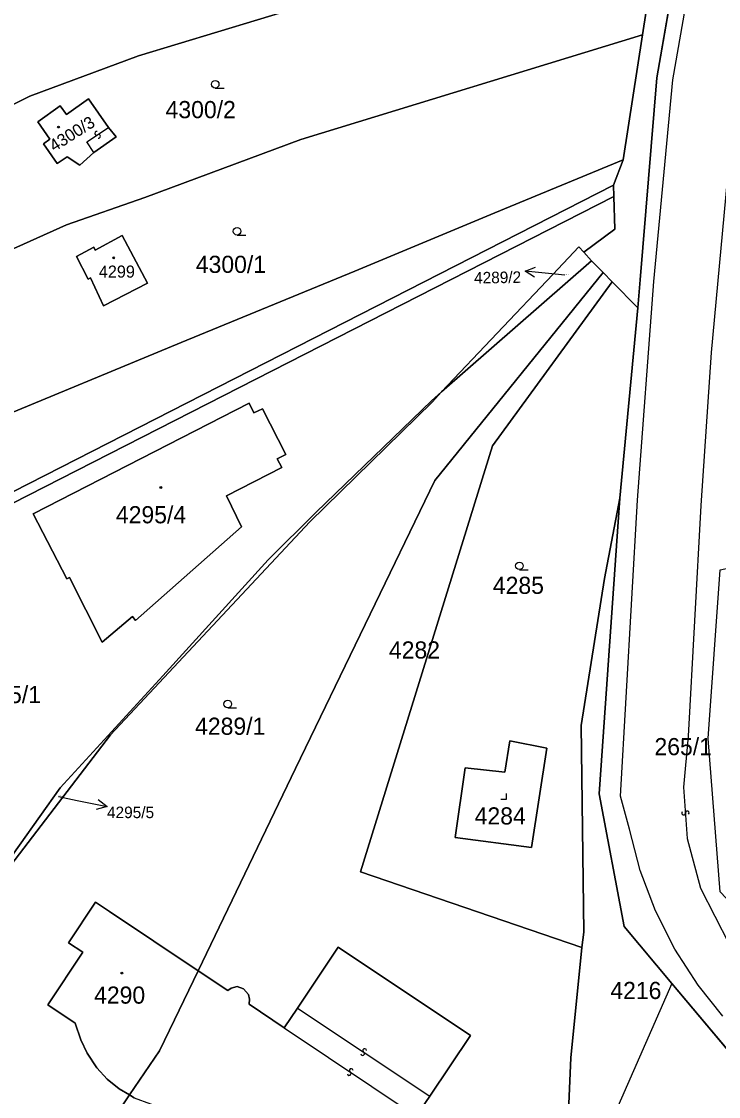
# Model space of a CAD drawing. Extents: x -598233 to -596890, y -1157848 to -1156431.
# Drawn here: x -598119.5 to -598050.5, y -1156797.7 to -1156691.3 of the extents above; entities that cross this region are included whole.
import ezdxf

# ---------------------------------------------------------------- set-up
doc = ezdxf.new("R2010")
doc.units = 0
for name, color, linetype in [('Level 1', 7, 'Continuous'), ('Level 13', 7, 'Continuous'), ('Level 3', 7, 'Continuous'), ('Level 4', 7, 'Continuous'), ('Level 5', 7, 'Continuous'), ('Level 57', 7, 'Continuous'), ('Level 60', 7, 'Continuous'), ('Vrstva 54', 7, 'Continuous'), ('Vrstva 60', 7, 'Continuous')]:
    doc.layers.add(name, color=color, linetype=linetype)

msp = doc.modelspace()

# ---------------------------------------------------------------- linework, layer by layer
at = {"layer": 'Level 1'}
for points in [[(-598044.97, -1156587.7), (-598044.06, -1156597.08), (-598042.82, -1156612.95), (-598043.7, -1156623.02), (-598046.05, -1156641.42), (-598051.82, -1156669.27), (-598056.59, -1156696.84), (-598058.24, -1156716.84), (-598058.5, -1156719.61)], [(-598046.05, -1156641.42), (-598051.82, -1156669.27), (-598056.59, -1156696.84), (-598058.24, -1156716.84), (-598058.5, -1156719.61), (-598060.26, -1156738.45), (-598062.32, -1156767.72), (-598059.85, -1156780.87), (-598055.12, -1156786.5), (-598046.79, -1156796.42)], [(-598172.25, -1156725.29), (-598145.62, -1156710.91), (-598134.39, -1156706.42), (-598118.68, -1156698.67), (-598107.91, -1156694.68), (-598084.35, -1156687.5), (-598056.09, -1156679.97)], [(-598058.01, -1156692.6), (-598056.09, -1156679.97)], [(-598164.42, -1156733.56), (-598115.04, -1156711.39), (-598107.3, -1156708.68), (-598091.85, -1156702.94), (-598058.01, -1156692.6)], [(-598059.93, -1156704.97), (-598058.01, -1156692.6)], [(-598110.9, -1156701.76), (-598112.88, -1156698.94), (-598115.05, -1156700.49), (-598115.68, -1156699.62), (-598117.9, -1156701.2), (-598116.7, -1156702.92), (-598117.34, -1156703.37), (-598115.97, -1156705.34), (-598114.99, -1156704.65), (-598113.74, -1156705.49), (-598112.35, -1156704.25)], [(-598110.9, -1156701.76), (-598110.12, -1156702.68), (-598112.35, -1156704.25)], [(-598148.38, -1156741.59), (-598123.16, -1156731.1), (-598103.7, -1156723.05), (-598086.51, -1156715.97), (-598072.63, -1156710.2), (-598059.93, -1156704.97)], [(-598060.9, -1156707.48), (-598059.93, -1156704.97)], [(-598125.04, -1156740.21), (-598060.9, -1156707.48)], [(-598060.9, -1156707.48), (-598060.86, -1156708.58)], [(-598121.74, -1156775.67), (-598130.91, -1156768.56), (-598138.93, -1156762.35), (-598134.96, -1156757.59), (-598121.03, -1156746.02), (-598123.71, -1156740.65), (-598060.86, -1156708.58)], [(-598063.84, -1156714.09), (-598060.76, -1156711.84), (-598060.86, -1156708.58)], [(-598107.04, -1156717.17), (-598111.38, -1156719.42), (-598112.69, -1156716.66), (-598112.9, -1156716.79), (-598114.07, -1156714.53), (-598112.36, -1156713.61), (-598112.22, -1156713.9), (-598109.53, -1156712.46), (-598107.04, -1156717.17)], [(-598063.84, -1156714.09), (-598064.33, -1156713.58), (-598066.9, -1156716.3), (-598077.91, -1156727.94)], [(-598063.07, -1156714.95), (-598063.84, -1156714.09)], [(-598077.91, -1156727.94), (-598063.07, -1156714.95)], [(-598061.92, -1156716.13), (-598063.07, -1156714.95)], [(-598102.01, -1156785.25), (-598092.37, -1156765.23), (-598078.57, -1156736.71), (-598061.92, -1156716.13)], [(-598061.04, -1156717.03), (-598061.92, -1156716.13)], [(-598064.03, -1156782.95), (-598085.94, -1156775.45), (-598072.88, -1156733.28), (-598061.04, -1156717.03)], [(-598061.04, -1156717.03), (-598058.5, -1156719.61)], [(-598058.5, -1156719.61), (-598060.26, -1156738.45)], [(-598135.67, -1156796.45), (-598123.96, -1156779.21), (-598121.43, -1156775.91), (-598110.69, -1156761.88), (-598090.96, -1156740.8), (-598078.85, -1156728.94), (-598077.91, -1156727.94)], [(-598121.74, -1156775.67), (-598115.67, -1156767.14), (-598105.53, -1156756.06), (-598095.09, -1156744.56), (-598090.33, -1156739.85), (-598078.92, -1156728.83), (-598077.91, -1156727.94)], [(-598118.34, -1156740.02), (-598115.03, -1156746.46), (-598114.76, -1156746.32), (-598111.51, -1156752.72), (-598108.53, -1156750.18), (-598108.23, -1156750.56), (-598097.72, -1156741.29), (-598099.22, -1156738.24), (-598093.74, -1156735.42), (-598094.18, -1156734.58), (-598093.32, -1156734.15), (-598095.65, -1156729.6), (-598096.49, -1156730.02), (-598096.98, -1156729.05), (-598118.34, -1156740.02)], [(-598064.03, -1156782.95), (-598063.83, -1156781.44), (-598064.1, -1156760.98), (-598061.8, -1156746.4), (-598060.26, -1156738.45)], [(-598055.12, -1156786.5), (-598059.85, -1156780.87), (-598062.32, -1156767.72), (-598060.26, -1156738.45)], [(-598038.61, -1156789.27), (-598040.5, -1156787.8), (-598050.32, -1156777.45), (-598051.52, -1156762.25), (-598050.34, -1156745.57)], [(-598075.58, -1156765.16), (-598071.65, -1156765.58), (-598071.15, -1156762.5), (-598067.51, -1156763.2), (-598069.02, -1156773.04), (-598076.57, -1156772.06), (-598075.58, -1156765.16)], [(-598108.81, -1156797.54), (-598109.83, -1156796.93), (-598111.01, -1156795.98), (-598112.05, -1156794.85), (-598113.01, -1156793.41), (-598113.64, -1156792.09), (-598114.19, -1156790.45), (-598116.91, -1156788.62), (-598113.45, -1156783.41), (-598114.86, -1156782.47), (-598112.19, -1156778.47), (-598110.79, -1156779.4), (-598102.01, -1156785.25)], [(-598092.4, -1156836.89), (-598085.97, -1156832.9), (-598077.69, -1156825.18), (-598073.58, -1156819.96), (-598071.82, -1156817.85), (-598067.63, -1156810.67), (-598065.55, -1156803.78), (-598065.12, -1156793.87), (-598064.03, -1156782.95)], [(-598079.08, -1156797.67), (-598075.04, -1156791.66), (-598088.16, -1156782.9), (-598092.18, -1156788.94)], [(-598108.81, -1156797.54), (-598105.86, -1156793.17), (-598104.35, -1156790.1), (-598102.01, -1156785.25)], [(-598093.5, -1156790.91), (-598096.98, -1156788.57), (-598096.93, -1156788.07), (-598097.03, -1156787.59), (-598097.53, -1156787.03), (-598098.17, -1156786.82), (-598098.75, -1156786.99), (-598099.09, -1156787.2), (-598102.01, -1156785.25)], [(-598055.12, -1156786.5), (-598046.79, -1156796.42), (-598042.33, -1156799.68)], [(-598092.18, -1156788.94), (-598093.5, -1156790.91)], [(-598193.56, -1156855.54), (-598177.71, -1156844.1), (-598172.49, -1156840.81), (-598160.03, -1156833.51), (-598138.46, -1156822.74), (-598118.7, -1156809.71), (-598115.76, -1156807.85), (-598108.81, -1156797.54)], [(-598108.81, -1156797.54), (-598108.35, -1156797.82), (-598106.72, -1156798.44), (-598105.3, -1156798.77), (-598103.49, -1156798.88), (-598101.76, -1156798.74), (-598099.31, -1156800.34), (-598103.53, -1156806.7), (-598095.87, -1156811.8), (-598093.31, -1156807.97), (-598088.21, -1156811.39), (-598086.56, -1156808.89), (-598085.15, -1156809.84), (-598078.94, -1156800.54), (-598080.42, -1156799.65)], [(-598080.42, -1156799.65), (-598079.08, -1156797.67)]]:
    msp.add_lwpolyline(points, dxfattribs=at)
at = {"layer": 'Level 13'}
for centre, start, end in [((-598112.07, -1156702.33), 71.1245, 303.2225), ((-598111.87, -1156702.63), 250.9101, 123.5001), ((-598053.96, -1156769.64), 131.0996, 3.6896), ((-598053.6, -1156769.62), 311.3141, 183.412), ((-598085.73, -1156793.45), 183.4783, 56.0683), ((-598085.53, -1156793.15), 3.6928, 235.7908), ((-598087.06, -1156795.43), 183.4076, 55.9976), ((-598086.86, -1156795.13), 3.6221, 235.7201)]:
    msp.add_arc(centre, 0.184, start, end, dxfattribs=at)
at = {"layer": 'Level 3'}
for points in [[(-598050.08, -1156789.75), (-598052.52, -1156786.69), (-598054.82, -1156783.12), (-598056.74, -1156779.32), (-598058.24, -1156775.34), (-598059.32, -1156771.22), (-598060.19, -1156767.98), (-598058.52, -1156738.66), (-598056.9, -1156717), (-598055.03, -1156697.03), (-598050.21, -1156669.47)], [(-598112.35, -1156704.25), (-598113.04, -1156703.19), (-598110.9, -1156701.76)], [(-598049.32, -1156703.38), (-598051.22, -1156724.05), (-598052.24, -1156739.2), (-598053.51, -1156762.01), (-598053.96, -1156767.09), (-598053.61, -1156772.17), (-598052.29, -1156777.08), (-598049.45, -1156782.61)], [(-598055.12, -1156786.5), (-598069.7, -1156819.74), (-598076.45, -1156827.42), (-598083.53, -1156834.04), (-598091.04, -1156837.93), (-598099.46, -1156844.8)], [(-598092.18, -1156788.94), (-598079.08, -1156797.67)], [(-598093.5, -1156790.91), (-598080.42, -1156799.65)]]:
    msp.add_lwpolyline(points, dxfattribs=at)
at = {"layer": 'Level 5'}
for p, q in [((-598100.33, -1156697.86), (-598099.45, -1156697.86)), ((-598098.16, -1156712.42), (-598097.29, -1156712.42)), ((-598070.21, -1156745.54), (-598069.33, -1156745.54)), ((-598099.09, -1156759.22), (-598098.21, -1156759.22))]:
    msp.add_line(p, q, dxfattribs=at)
msp.add_lwpolyline([(-598072.05, -1156768.25), (-598071.5, -1156768.25), (-598071.5, -1156767.7)], dxfattribs=at)
for centre, radius in [((-598100.33, -1156697.48), 0.375), ((-598115.85, -1156701.72), 0.09), ((-598115.85, -1156701.72), 0.0521), ((-598098.16, -1156712.04), 0.375), ((-598110.38, -1156714.67), 0.09), ((-598110.38, -1156714.67), 0.0521), ((-598105.71, -1156737.41), 0.09), ((-598105.71, -1156737.41), 0.0521), ((-598070.21, -1156745.16), 0.375), ((-598099.09, -1156758.84), 0.375), ((-598109.56, -1156785.48), 0.09), ((-598109.56, -1156785.48), 0.0521)]:
    msp.add_circle(centre, radius, dxfattribs=at)
at = {"layer": 'Level 57'}
for p, q in [((-598066.67, -1156716.28), (-598069.65, -1156715.99)), ((-598065.72, -1156716.37), (-598066.67, -1156716.28)), ((-598115.86, -1156768), (-598113.98, -1156768.39)), ((-598113.98, -1156768.39), (-598111.04, -1156769))]:
    msp.add_line(p, q, dxfattribs=at)
for points in [[(-598068.71, -1156716.58), (-598069.65, -1156715.99), (-598068.61, -1156715.58)], [(-598111.92, -1156768.31), (-598111.04, -1156769), (-598112.12, -1156769.29)]]:
    msp.add_lwpolyline(points, dxfattribs=at)
at = {"layer": 'Level 60'}
for points in [[(-598046.05, -1156641.42), (-598051.82, -1156669.27), (-598056.59, -1156696.84), (-598058.24, -1156716.84), (-598058.5, -1156719.61), (-598061.04, -1156717.03), (-598061.92, -1156716.13), (-598063.07, -1156714.95), (-598063.84, -1156714.09), (-598060.76, -1156711.84), (-598060.86, -1156708.58), (-598060.9, -1156707.48), (-598059.93, -1156704.97), (-598058.01, -1156692.6), (-598056.09, -1156679.97), (-598054.52, -1156670.45), (-598051.5, -1156656.26), (-598047.9, -1156639.15)], [(-598123.16, -1156731.1), (-598103.7, -1156723.05), (-598086.51, -1156715.97), (-598072.63, -1156710.2), (-598059.93, -1156704.97), (-598060.9, -1156707.48), (-598125.04, -1156740.21)], [(-598121.43, -1156775.91), (-598110.69, -1156761.88), (-598090.96, -1156740.8), (-598078.85, -1156728.94), (-598077.91, -1156727.94), (-598063.07, -1156714.95), (-598061.92, -1156716.13), (-598078.57, -1156736.71), (-598092.37, -1156765.23), (-598102.01, -1156785.25), (-598110.79, -1156779.4), (-598112.19, -1156778.47), (-598114.86, -1156782.47), (-598113.45, -1156783.41), (-598116.91, -1156788.62), (-598114.19, -1156790.45), (-598113.64, -1156792.09), (-598113.01, -1156793.41), (-598112.05, -1156794.85), (-598111.01, -1156795.98), (-598109.83, -1156796.93), (-598108.81, -1156797.54), (-598115.76, -1156807.85)], [(-598080.42, -1156799.65), (-598079.08, -1156797.67), (-598075.04, -1156791.66), (-598088.16, -1156782.9), (-598092.18, -1156788.94), (-598093.5, -1156790.91), (-598096.98, -1156788.57), (-598096.93, -1156788.07), (-598097.03, -1156787.59), (-598097.53, -1156787.03), (-598098.17, -1156786.82), (-598098.75, -1156786.99), (-598099.09, -1156787.2), (-598102.01, -1156785.25), (-598092.37, -1156765.23), (-598078.57, -1156736.71), (-598061.92, -1156716.13), (-598061.04, -1156717.03), (-598072.88, -1156733.28), (-598085.94, -1156775.45), (-598064.03, -1156782.95), (-598065.12, -1156793.87), (-598065.55, -1156803.78)], [(-598108.35, -1156797.82), (-598108.81, -1156797.54), (-598105.86, -1156793.17), (-598104.35, -1156790.1), (-598102.01, -1156785.25), (-598099.09, -1156787.2), (-598098.75, -1156786.99), (-598098.17, -1156786.82), (-598097.53, -1156787.03), (-598097.03, -1156787.59), (-598096.93, -1156788.07), (-598096.98, -1156788.57), (-598093.5, -1156790.91), (-598092.18, -1156788.94), (-598088.16, -1156782.9), (-598075.04, -1156791.66), (-598079.08, -1156797.67), (-598080.42, -1156799.65)], [(-598115.76, -1156807.85), (-598108.81, -1156797.54), (-598108.35, -1156797.82)]]:
    msp.add_lwpolyline(points, dxfattribs=at)
for points in [[(-598054.52, -1156670.45), (-598056.09, -1156679.97), (-598084.35, -1156687.5), (-598107.91, -1156694.68), (-598118.68, -1156698.67), (-598134.39, -1156706.42), (-598145.62, -1156710.91), (-598172.25, -1156725.29), (-598177.52, -1156718.37), (-598146.45, -1156700.8), (-598126.75, -1156691.22), (-598062.92, -1156671.73)], [(-598056.09, -1156679.97), (-598058.01, -1156692.6), (-598091.85, -1156702.94), (-598107.3, -1156708.68), (-598115.04, -1156711.39), (-598164.42, -1156733.56), (-598165.35, -1156733.09), (-598172.25, -1156725.29), (-598145.62, -1156710.91), (-598134.39, -1156706.42), (-598118.68, -1156698.67), (-598107.91, -1156694.68), (-598084.35, -1156687.5)], [(-598058.01, -1156692.6), (-598059.93, -1156704.97), (-598072.63, -1156710.2), (-598086.51, -1156715.97), (-598103.7, -1156723.05), (-598123.16, -1156731.1), (-598148.38, -1156741.59), (-598164.42, -1156733.56), (-598115.04, -1156711.39), (-598107.3, -1156708.68), (-598091.85, -1156702.94)], [(-598112.88, -1156698.94), (-598110.9, -1156701.76), (-598110.12, -1156702.68), (-598112.35, -1156704.25), (-598113.74, -1156705.49), (-598114.99, -1156704.65), (-598115.97, -1156705.34), (-598117.34, -1156703.37), (-598116.7, -1156702.92), (-598117.9, -1156701.2), (-598115.68, -1156699.62), (-598115.05, -1156700.49)], [(-598110.9, -1156701.76), (-598112.88, -1156698.94), (-598115.05, -1156700.49), (-598115.68, -1156699.62), (-598117.9, -1156701.2), (-598116.7, -1156702.92), (-598117.34, -1156703.37), (-598115.97, -1156705.34), (-598114.99, -1156704.65), (-598113.74, -1156705.49), (-598112.35, -1156704.25), (-598110.12, -1156702.68)], [(-598145.59, -1156788.78), (-598155.73, -1156780.94), (-598135.67, -1156756.88), (-598122.28, -1156745.75), (-598125.04, -1156740.21), (-598060.9, -1156707.48), (-598060.86, -1156708.58), (-598123.71, -1156740.65), (-598121.03, -1156746.02), (-598134.96, -1156757.59), (-598138.93, -1156762.35), (-598130.91, -1156768.56), (-598121.74, -1156775.67), (-598136.21, -1156796.03)], [(-598060.76, -1156711.84), (-598063.84, -1156714.09), (-598064.33, -1156713.58), (-598066.9, -1156716.3), (-598077.91, -1156727.94), (-598078.92, -1156728.83), (-598090.33, -1156739.85), (-598095.09, -1156744.56), (-598105.53, -1156756.06), (-598115.67, -1156767.14), (-598121.74, -1156775.67), (-598130.91, -1156768.56), (-598138.93, -1156762.35), (-598134.96, -1156757.59), (-598121.03, -1156746.02), (-598123.71, -1156740.65), (-598060.86, -1156708.58)], [(-598107.04, -1156717.17), (-598111.38, -1156719.42), (-598112.69, -1156716.66), (-598112.9, -1156716.79), (-598114.07, -1156714.53), (-598112.36, -1156713.61), (-598112.22, -1156713.9), (-598109.53, -1156712.46)], [(-598111.38, -1156719.42), (-598107.04, -1156717.17), (-598109.53, -1156712.46), (-598112.22, -1156713.9), (-598112.36, -1156713.61), (-598114.07, -1156714.53), (-598112.9, -1156716.79), (-598112.69, -1156716.66)], [(-598063.07, -1156714.95), (-598077.91, -1156727.94), (-598066.9, -1156716.3), (-598064.33, -1156713.58), (-598063.84, -1156714.09)], [(-598063.83, -1156781.44), (-598064.03, -1156782.95), (-598085.94, -1156775.45), (-598072.88, -1156733.28), (-598061.04, -1156717.03), (-598058.5, -1156719.61), (-598060.26, -1156738.45), (-598061.8, -1156746.4), (-598064.1, -1156760.98)], [(-598136.21, -1156796.03), (-598121.74, -1156775.67), (-598115.67, -1156767.14), (-598105.53, -1156756.06), (-598095.09, -1156744.56), (-598090.33, -1156739.85), (-598078.92, -1156728.83), (-598077.91, -1156727.94), (-598078.85, -1156728.94), (-598090.96, -1156740.8), (-598110.69, -1156761.88), (-598121.43, -1156775.91), (-598123.96, -1156779.21), (-598135.67, -1156796.45)], [(-598115.03, -1156746.46), (-598118.34, -1156740.02), (-598096.98, -1156729.05), (-598096.49, -1156730.02), (-598095.65, -1156729.6), (-598093.32, -1156734.15), (-598094.18, -1156734.58), (-598093.74, -1156735.42), (-598099.22, -1156738.24), (-598097.72, -1156741.29), (-598108.23, -1156750.56), (-598108.53, -1156750.18), (-598111.51, -1156752.72), (-598114.76, -1156746.32)], [(-598118.34, -1156740.02), (-598115.03, -1156746.46), (-598114.76, -1156746.32), (-598111.51, -1156752.72), (-598108.53, -1156750.18), (-598108.23, -1156750.56), (-598097.72, -1156741.29), (-598099.22, -1156738.24), (-598093.74, -1156735.42), (-598094.18, -1156734.58), (-598093.32, -1156734.15), (-598095.65, -1156729.6), (-598096.49, -1156730.02), (-598096.98, -1156729.05)], [(-598040.5, -1156787.8), (-598050.32, -1156777.45), (-598051.52, -1156762.25), (-598050.34, -1156745.57), (-598019.57, -1156738.96), (-598017.47, -1156749.57), (-598016.16, -1156762.58), (-598017.14, -1156771.21), (-598038.61, -1156789.27)], [(-598075.58, -1156765.16), (-598071.65, -1156765.58), (-598071.15, -1156762.5), (-598067.51, -1156763.2), (-598069.02, -1156773.04), (-598076.57, -1156772.06)], [(-598071.65, -1156765.58), (-598075.58, -1156765.16), (-598076.57, -1156772.06), (-598069.02, -1156773.04), (-598067.51, -1156763.2), (-598071.15, -1156762.5)], [(-598104.35, -1156790.1), (-598105.86, -1156793.17), (-598108.81, -1156797.54), (-598109.83, -1156796.93), (-598111.01, -1156795.98), (-598112.05, -1156794.85), (-598113.01, -1156793.41), (-598113.64, -1156792.09), (-598114.19, -1156790.45), (-598116.91, -1156788.62), (-598113.45, -1156783.41), (-598114.86, -1156782.47), (-598112.19, -1156778.47), (-598110.79, -1156779.4), (-598102.01, -1156785.25)]]:
    msp.add_lwpolyline(points, close=True, dxfattribs=at)
at = {"layer": 'Vrstva 54'}
for p, q in [((-598051.82, -1156669.27), (-598056.59, -1156696.84)), ((-598056.59, -1156696.84), (-598058.24, -1156716.84)), ((-598058.24, -1156716.84), (-598058.5, -1156719.61)), ((-598058.5, -1156719.61), (-598060.26, -1156738.45)), ((-598060.26, -1156738.45), (-598062.32, -1156767.72)), ((-598062.32, -1156767.72), (-598059.85, -1156780.87)), ((-598059.85, -1156780.87), (-598055.12, -1156786.5)), ((-598055.12, -1156786.5), (-598046.79, -1156796.42))]:
    msp.add_line(p, q, dxfattribs=at)
at = {"layer": 'Vrstva 60'}
for points in [[(-598046.05, -1156641.42), (-598051.82, -1156669.27), (-598056.59, -1156696.84), (-598058.24, -1156716.84), (-598058.5, -1156719.61), (-598060.26, -1156738.45), (-598062.32, -1156767.72), (-598059.85, -1156780.87), (-598055.12, -1156786.5), (-598046.79, -1156796.42)], [(-598046.79, -1156796.42), (-598055.12, -1156786.5), (-598059.85, -1156780.87), (-598062.32, -1156767.72), (-598060.26, -1156738.45), (-598058.5, -1156719.61), (-598058.24, -1156716.84), (-598056.59, -1156696.84), (-598051.82, -1156669.27), (-598046.05, -1156641.42)], [(-598046.05, -1156641.42), (-598051.82, -1156669.27), (-598056.59, -1156696.84), (-598058.24, -1156716.84), (-598058.5, -1156719.61), (-598060.26, -1156738.45), (-598062.32, -1156767.72), (-598059.85, -1156780.87), (-598055.12, -1156786.5), (-598046.79, -1156796.42)], [(-598046.79, -1156796.42), (-598055.12, -1156786.5), (-598059.85, -1156780.87), (-598062.32, -1156767.72), (-598060.26, -1156738.45), (-598061.8, -1156746.4), (-598064.1, -1156760.98), (-598063.83, -1156781.44), (-598064.03, -1156782.95), (-598065.12, -1156793.87), (-598065.55, -1156803.78), (-598067.63, -1156810.67), (-598071.82, -1156817.85), (-598073.58, -1156819.96), (-598077.69, -1156825.18), (-598085.97, -1156832.9), (-598092.4, -1156836.89), (-598099.46, -1156844.8), (-598120.16, -1156868.28), (-598121.01, -1156869.19), (-598132.02, -1156880.94), (-598145.06, -1156894.74)], [(-598050.32, -1156777.45), (-598051.52, -1156762.25), (-598050.34, -1156745.57)]]:
    msp.add_lwpolyline(points, dxfattribs=at)

# ---------------------------------------------------------------- texts
at = {"layer": 'Level 4'}
for s, height, p in [('4300/2', 1.7, (-598105.24, -1156700.84)), ('4300/1', 1.7, (-598102.25, -1156716.16)), ('4299', 1.2, (-598111.85, -1156716.63)), ('4295/4', 1.7, (-598110.16, -1156740.95)), ('4285', 1.7, (-598072.84, -1156747.94)), ('4295/1', 1.7, (-598124.53, -1156758.75)), ('4289/1', 1.7, (-598102.32, -1156761.89)), ('4295/5', 0.1, (-598115.86, -1156768)), ('4284', 1.7, (-598074.64, -1156770.77)), ('4290', 1.7, (-598112.32, -1156788.51))]:
    msp.add_text(s, height=height, dxfattribs=at).set_placement(p)
for s, height, rotation, p in [('4300/3', 1.2, 32.4, (-598116.26, -1156704.2)), ('4289/2', 0.1, 1.0229, (-598065.72, -1156716.37))]:
    msp.add_text(s, height=height, rotation=rotation, dxfattribs=at).set_placement(p)
at = {"layer": 'Level 57'}
msp.add_text('4289/2', height=1.14, rotation=1.0229, dxfattribs=at).set_placement((-598074.69, -1156717.22))
for s, height, p in [('4282', 1.7, (-598083.13, -1156754.34)), ('265/1', 1.7, (-598056.84, -1156763.91)), ('4295/5', 1.14, (-598111.04, -1156770.14)), ('4216', 1.7, (-598061.21, -1156788.05))]:
    msp.add_text(s, height=height, dxfattribs=at).set_placement(p)

doc.saveas('drawing.dxf')
